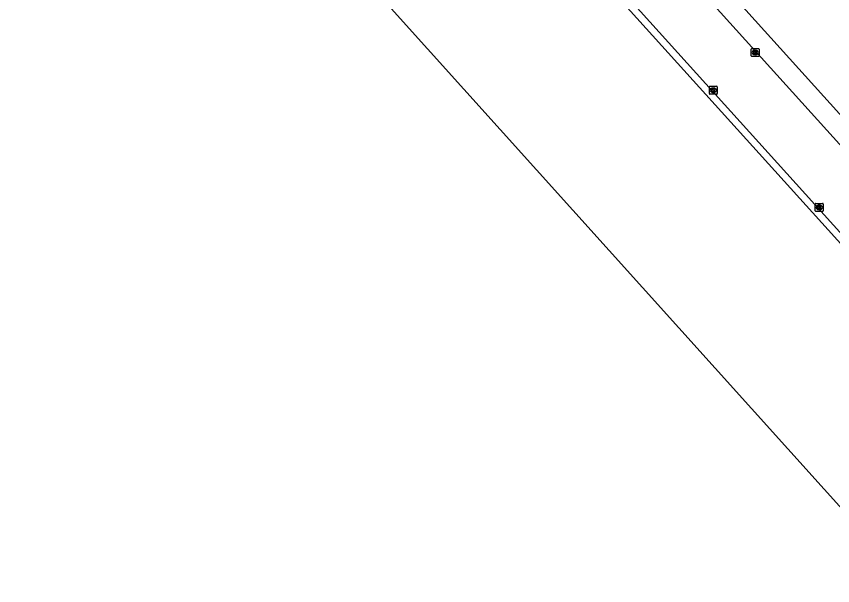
# Model space of a CAD drawing. Extents: x 156141 to 158132, y 385651 to 388399.
# Drawn here: x 156622.8 to 156726.2, y 387802.7 to 387874.7 of the extents above; entities that cross this region are included whole.
import ezdxf

# ---------------------------------------------------------------- set-up
doc = ezdxf.new("R2010")
doc.units = 0
for name, color, linetype in [('IMGEO_Groenvoorziening', 7, 'Continuous'), ('IMGEO_Hek', 7, 'Continuous'), ('IMGEO_Kolk', 7, 'Continuous'), ('IMGEO_Pand', 7, 'Continuous'), ('IMGEO_Rijbaan_lokaal_gesloten', 7, 'Continuous')]:
    doc.layers.add(name, color=color, linetype=linetype)

msp = doc.modelspace()

# ---------------------------------------------------------------- linework, layer by layer
at = {"layer": 'IMGEO_Groenvoorziening'}
for points in [[(156824.99, 387754.11), (156778.89, 387805.09), (156645.17, 387952.98), (156722.7, 388026.43)], [(156498.26, 387797.3), (156496.43, 387799.76), (156494.89, 387802.35), (156493.58, 387805.06), (156492.83, 387807.99), (156492.71, 387811.02), (156493.24, 387813.99), (156494.32, 387816.81), (156496.09, 387819.26), (156498.14, 387821.48), (156500.32, 387823.54), (156622.58, 387939.49), (156649.33, 387932.1), (156782.83, 387784.44), (156820.8, 387742.43), (156821.88, 387739.62), (156865.49, 387691.34), (156868.19, 387690), (156873.6, 387683.82)]]:
    msp.add_lwpolyline(points, dxfattribs=at)
at = {"layer": 'IMGEO_Hek'}
for points in [[(156824.99, 387754.11), (156778.89, 387805.09), (156645.17, 387952.98), (156722.7, 388026.43)], [(156649.33, 387932.1), (156782.83, 387784.44), (156820.8, 387742.43)]]:
    msp.add_lwpolyline(points, dxfattribs=at)
at = {"layer": 'IMGEO_Kolk'}
for p, q in [((156715.88, 387869.73), (156715.88, 387870.59)), ((156715.96, 387870.66), (156716.81, 387870.66)), ((156716.37, 387870.44), (156716.39, 387870.44)), ((156716.88, 387870.59), (156716.88, 387869.73)), ((156716.81, 387869.66), (156715.96, 387869.66)), ((156716.39, 387869.88), (156716.37, 387869.88)), ((156710.58, 387864.95), (156710.58, 387865.81)), ((156710.65, 387865.88), (156711.51, 387865.88)), ((156711.51, 387864.88), (156710.65, 387864.88)), ((156711.07, 387865.66), (156711.09, 387865.66)), ((156711.09, 387865.1), (156711.07, 387865.1)), ((156711.58, 387865.81), (156711.58, 387864.95)), ((156724, 387850.12), (156724, 387850.97)), ((156724.07, 387851.04), (156724.92, 387851.04)), ((156724.48, 387850.82), (156724.51, 387850.82)), ((156725, 387850.97), (156725, 387850.12)), ((156724.92, 387850.04), (156724.07, 387850.04)), ((156724.51, 387850.26), (156724.48, 387850.26))]:
    msp.add_line(p, q, dxfattribs=at)
for points in [[(156715.88, 387869.73), (156715.88, 387870.59)], [(156715.96, 387870.66), (156716.81, 387870.66)], [(156716.2, 387870.36), (156716.33, 387870.36), (156716.33, 387870.21), (156716.45, 387870.36), (156716.62, 387870.36), (156716.47, 387870.21), (156716.63, 387869.96), (156716.47, 387869.96), (156716.39, 387870.12), (156716.33, 387870.06), (156716.33, 387869.96), (156716.2, 387869.96), (156716.2, 387870.36)], [(156716.88, 387870.59), (156716.88, 387869.73)], [(156716.81, 387869.66), (156715.96, 387869.66)], [(156710.58, 387864.95), (156710.58, 387865.81)], [(156710.65, 387865.88), (156711.51, 387865.88)], [(156711.51, 387864.88), (156710.65, 387864.88)], [(156710.9, 387865.58), (156711.02, 387865.58), (156711.02, 387865.43), (156711.15, 387865.58), (156711.32, 387865.58), (156711.17, 387865.43), (156711.32, 387865.18), (156711.17, 387865.18), (156711.09, 387865.34), (156711.02, 387865.28), (156711.02, 387865.18), (156710.9, 387865.18), (156710.9, 387865.58)], [(156711.58, 387865.81), (156711.58, 387864.95)], [(156724, 387850.12), (156724, 387850.97)], [(156724.07, 387851.04), (156724.92, 387851.04)], [(156724.32, 387850.74), (156724.44, 387850.74), (156724.44, 387850.59), (156724.57, 387850.74), (156724.73, 387850.74), (156724.59, 387850.59), (156724.74, 387850.34), (156724.59, 387850.34), (156724.5, 387850.51), (156724.44, 387850.44), (156724.44, 387850.34), (156724.32, 387850.34), (156724.32, 387850.74)], [(156725, 387850.97), (156725, 387850.12)], [(156724.92, 387850.04), (156724.07, 387850.04)]]:
    msp.add_lwpolyline(points, dxfattribs=at)
for centre, start, end in [((156715.96, 387870.58), 91.552, 178.448), ((156715.96, 387870.58), 91.552, 178.448), ((156716.81, 387870.58), 1.552, 88.448), ((156716.81, 387870.58), 1.552, 88.448), ((156715.96, 387869.73), 181.552, 268.448), ((156715.96, 387869.73), 181.552, 268.448), ((156716.81, 387869.73), 271.552, 358.448), ((156716.81, 387869.73), 271.552, 358.448), ((156710.66, 387865.8), 91.552, 178.448), ((156710.66, 387865.8), 91.552, 178.448), ((156710.66, 387864.95), 181.552, 268.448), ((156710.66, 387864.95), 181.552, 268.448), ((156711.5, 387865.8), 1.552, 88.448), ((156711.5, 387865.8), 1.552, 88.448), ((156711.5, 387864.95), 271.552, 358.448), ((156711.5, 387864.95), 271.552, 358.448), ((156724.07, 387850.97), 91.552, 178.448), ((156724.07, 387850.97), 91.552, 178.448), ((156724.92, 387850.97), 1.552, 88.448), ((156724.92, 387850.97), 1.552, 88.448), ((156724.07, 387850.12), 181.552, 268.448), ((156724.07, 387850.12), 181.552, 268.448), ((156724.92, 387850.12), 271.552, 358.448), ((156724.92, 387850.12), 271.552, 358.448)]:
    msp.add_arc(centre, 0.0765, start, end, dxfattribs=at)
for centre, major_axis, ratio, start_param, end_param in [((156716.37, 387870.16), (-0.387, 0.002), 0.722429, 4.712389, 7.853982), ((156716.39, 387870.16), (-0.39, 0.002), 0.717154, 1.570796, 4.712389), ((156711.07, 387865.38), (-0.387, 0.002), 0.722429, 4.712389, 7.853982), ((156711.09, 387865.38), (-0.39, 0.002), 0.717154, 1.570796, 4.712389), ((156724.48, 387850.54), (-0.387, 0.002), 0.722429, 4.712389, 7.853982), ((156724.51, 387850.54), (-0.39, 0.002), 0.717154, 1.570796, 4.712389)]:
    msp.add_ellipse(centre, major_axis=major_axis, ratio=ratio, start_param=start_param, end_param=end_param, dxfattribs=at)
at = {"layer": 'IMGEO_Pand'}
msp.add_lwpolyline([(156766.18, 387769.32), (156633.84, 387916.21), (156537.02, 387829.14), (156538.95, 387826.99), (156669.51, 387682.08), (156835.12, 387497.93), (156819.11, 387483.53), (156834.49, 387466.37), (156947.36, 387567.96), (156929.98, 387587.3), (156897.38, 387623.53), (156766.18, 387769.32)], dxfattribs=at)
at = {"layer": 'IMGEO_Rijbaan_lokaal_gesloten'}
for points in [[(156647.68, 387945.96), (156648.35, 387945.21), (156648.58, 387945.4), (156739.74, 387844.55), (156808.65, 387768.3), (156821.38, 387754.27), (156825.78, 387749.39)], [(156646.93, 387936.05), (156648.02, 387934.84), (156650.91, 387931.65), (156655.97, 387926.06), (156698.29, 387879.31), (156783.5, 387785.04), (156803.34, 387763.09), (156821.43, 387743.06), (156822.11, 387741.2), (156834.27, 387727.75), (156866.96, 387691.61), (156868.77, 387690.71), (156870.79, 387688.47), (156872.8, 387686.26), (156873.71, 387685.26)]]:
    msp.add_lwpolyline(points, dxfattribs=at)

doc.saveas('drawing.dxf')
